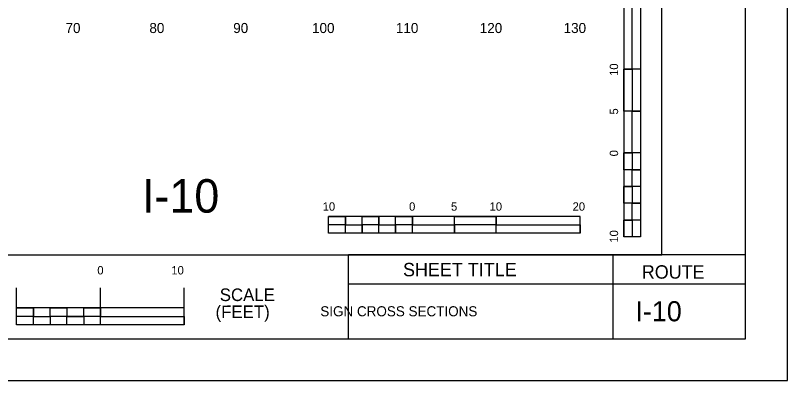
# Model space of a CAD drawing. Extents: x 2193008 to 2198143, y 1236112 to 1237864.
# Drawn here: x 2194760.6 to 2194852.7, y 1237118 to 1237161.6 of the extents above; entities that cross this region are included whole.
import ezdxf

# ---------------------------------------------------------------- set-up
doc = ezdxf.new("R2010")
doc.units = 0
for name, color, linetype in [('ANNO-SHT', 7, 'Continuous'), ('ANNO-SYMB', 7, 'Continuous'), ('ANNO-TXT', 7, 'Continuous'), ('Level 1', 7, 'Continuous'), ('Level 33', 7, 'Continuous'), ('Level 6', 7, 'Continuous'), ('LIMT-CSLINE', 7, 'Continuous'), ('M-ROADS', 7, 'Continuous'), ('SHT-BNDRY', 7, 'Continuous')]:
    doc.layers.add(name, color=color, linetype=linetype)

msp = doc.modelspace()

# ---------------------------------------------------------------- linework, layer by layer
msp.add_lwpolyline([(2194537.688, 1237133.046), (2194837.688, 1237133.046), (2194837.688, 1237323.046), (2194537.688, 1237323.046)], close=True)
at = {"layer": 'ANNO-SYMB'}
for p, q in [((2194760.755, 1237124.7), (2194760.755, 1237129.1)), ((2194770.755, 1237124.7), (2194770.755, 1237129.1)), ((2194770.755, 1237124.7), (2194770.755, 1237129.1)), ((2194770.755, 1237124.7), (2194770.755, 1237129.1)), ((2194780.755, 1237124.7), (2194780.755, 1237129.1)), ((2194780.755, 1237126.7), (2194760.755, 1237126.7)), ((2194762.755, 1237125.7), (2194762.755, 1237126.7)), ((2194762.755, 1237125.7), (2194762.755, 1237126.7)), ((2194770.755, 1237125.7), (2194770.755, 1237126.7)), ((2194770.755, 1237125.7), (2194770.755, 1237126.7)), ((2194770.755, 1237125.7), (2194770.755, 1237126.7)), ((2194770.755, 1237125.7), (2194766.755, 1237125.7)), ((2194780.755, 1237124.7), (2194780.755, 1237125.7)), ((2194780.755, 1237124.7), (2194780.755, 1237125.7)), ((2194780.755, 1237124.7), (2194780.755, 1237125.7)), ((2194780.755, 1237124.7), (2194760.755, 1237124.7))]:
    msp.add_line(p, q, dxfattribs=at)
for points in [[(2194760.755, 1237126.7), (2194762.755, 1237126.7), (2194762.755, 1237125.7), (2194760.755, 1237125.7)], [(2194764.755, 1237126.7), (2194766.755, 1237126.7), (2194766.755, 1237125.7), (2194764.755, 1237125.7)], [(2194768.755, 1237126.7), (2194770.755, 1237126.7), (2194770.755, 1237125.7), (2194768.755, 1237125.7)], [(2194762.755, 1237125.7), (2194764.755, 1237125.7), (2194764.755, 1237124.7), (2194762.755, 1237124.7)], [(2194766.755, 1237125.7), (2194768.755, 1237125.7), (2194768.755, 1237124.7), (2194766.755, 1237124.7)], [(2194770.755, 1237125.7), (2194780.755, 1237125.7), (2194780.755, 1237124.7), (2194770.755, 1237124.7)]]:
    msp.add_lwpolyline(points, close=True, dxfattribs=at)
at = {"layer": 'ANNO-TXT'}
for p, q in [((2194800.351, 1237129.575), (2194831.879, 1237129.575)), ((2194831.879, 1237129.575), (2194847.691, 1237129.575))]:
    msp.add_line(p, q, dxfattribs=at)
at = {"layer": 'Level 1'}
for p, q in [((2194833.16, 1237165.195), (2194833.16, 1237135.195)), ((2194833.16, 1237165.195), (2194833.16, 1237135.195)), ((2194835.16, 1237165.195), (2194835.16, 1237155.195)), ((2194835.16, 1237165.195), (2194835.16, 1237135.195)), ((2194835.16, 1237165.195), (2194835.16, 1237155.195)), ((2194835.16, 1237165.195), (2194835.16, 1237135.195)), ((2194834.16, 1237155.195), (2194833.16, 1237155.195)), ((2194835.16, 1237155.195), (2194833.16, 1237155.195)), ((2194834.16, 1237155.195), (2194833.16, 1237155.195)), ((2194835.16, 1237155.195), (2194833.16, 1237155.195)), ((2194834.16, 1237155.195), (2194834.16, 1237150.195)), ((2194834.16, 1237155.195), (2194834.16, 1237150.195)), ((2194835.16, 1237150.195), (2194833.16, 1237150.195)), ((2194835.16, 1237150.195), (2194833.16, 1237150.195)), ((2194835.16, 1237150.195), (2194834.16, 1237150.195)), ((2194835.16, 1237150.195), (2194834.16, 1237150.195)), ((2194835.16, 1237150.195), (2194835.16, 1237145.195)), ((2194835.16, 1237150.195), (2194835.16, 1237145.195)), ((2194834.16, 1237145.195), (2194833.16, 1237145.195)), ((2194835.16, 1237145.195), (2194833.16, 1237145.195)), ((2194834.16, 1237145.195), (2194833.16, 1237145.195)), ((2194835.16, 1237145.195), (2194833.16, 1237145.195)), ((2194834.16, 1237145.195), (2194834.16, 1237143.195)), ((2194834.16, 1237145.195), (2194834.16, 1237143.195)), ((2194835.16, 1237143.195), (2194834.16, 1237143.195)), ((2194835.16, 1237143.195), (2194834.16, 1237143.195)), ((2194835.16, 1237143.195), (2194835.16, 1237141.195)), ((2194835.16, 1237143.195), (2194835.16, 1237141.195)), ((2194834.16, 1237141.195), (2194833.16, 1237141.195)), ((2194834.16, 1237141.195), (2194833.16, 1237141.195)), ((2194834.16, 1237141.195), (2194834.16, 1237139.195)), ((2194834.16, 1237141.195), (2194834.16, 1237139.195)), ((2194835.16, 1237139.195), (2194834.16, 1237139.195)), ((2194835.16, 1237139.195), (2194834.16, 1237139.195)), ((2194835.16, 1237139.195), (2194835.16, 1237137.195)), ((2194835.16, 1237139.195), (2194835.16, 1237137.195)), ((2194827.956, 1237137.63), (2194797.956, 1237137.63)), ((2194797.956, 1237135.63), (2194797.956, 1237137.63)), ((2194827.956, 1237137.63), (2194797.956, 1237137.63)), ((2194797.956, 1237135.63), (2194797.956, 1237137.63)), ((2194799.956, 1237136.63), (2194799.956, 1237137.63)), ((2194799.956, 1237136.63), (2194799.956, 1237137.63)), ((2194803.956, 1237136.63), (2194803.956, 1237137.63)), ((2194803.956, 1237136.63), (2194803.956, 1237137.63)), ((2194807.956, 1237136.63), (2194807.956, 1237137.63)), ((2194807.956, 1237135.63), (2194807.956, 1237137.63)), ((2194807.956, 1237136.63), (2194807.956, 1237137.63)), ((2194807.956, 1237135.63), (2194807.956, 1237137.63)), ((2194812.956, 1237135.63), (2194812.956, 1237137.63)), ((2194812.956, 1237135.63), (2194812.956, 1237137.63)), ((2194817.956, 1237136.63), (2194817.956, 1237137.63)), ((2194817.956, 1237135.63), (2194817.956, 1237137.63)), ((2194817.956, 1237136.63), (2194817.956, 1237137.63)), ((2194817.956, 1237135.63), (2194817.956, 1237137.63)), ((2194827.956, 1237135.63), (2194827.956, 1237137.63)), ((2194827.956, 1237135.63), (2194827.956, 1237137.63)), ((2194834.16, 1237137.195), (2194833.16, 1237137.195)), ((2194834.16, 1237137.195), (2194833.16, 1237137.195)), ((2194834.16, 1237137.195), (2194834.16, 1237135.195)), ((2194834.16, 1237137.195), (2194834.16, 1237135.195)), ((2194799.956, 1237136.63), (2194797.956, 1237136.63)), ((2194799.956, 1237136.63), (2194797.956, 1237136.63)), ((2194801.956, 1237135.63), (2194801.956, 1237136.63)), ((2194803.956, 1237136.63), (2194801.956, 1237136.63)), ((2194801.956, 1237135.63), (2194801.956, 1237136.63)), ((2194803.956, 1237136.63), (2194801.956, 1237136.63)), ((2194805.956, 1237135.63), (2194805.956, 1237136.63)), ((2194807.956, 1237136.63), (2194805.956, 1237136.63)), ((2194805.956, 1237135.63), (2194805.956, 1237136.63)), ((2194807.956, 1237136.63), (2194805.956, 1237136.63)), ((2194812.956, 1237135.63), (2194812.956, 1237136.63)), ((2194817.956, 1237136.63), (2194812.956, 1237136.63)), ((2194812.956, 1237135.63), (2194812.956, 1237136.63)), ((2194817.956, 1237136.63), (2194812.956, 1237136.63)), ((2194827.956, 1237135.63), (2194797.956, 1237135.63)), ((2194827.956, 1237135.63), (2194797.956, 1237135.63)), ((2194801.956, 1237135.63), (2194799.956, 1237135.63)), ((2194801.956, 1237135.63), (2194799.956, 1237135.63)), ((2194805.956, 1237135.63), (2194803.956, 1237135.63)), ((2194805.956, 1237135.63), (2194803.956, 1237135.63)), ((2194812.956, 1237135.63), (2194807.956, 1237135.63)), ((2194812.956, 1237135.63), (2194807.956, 1237135.63)), ((2194827.956, 1237135.63), (2194817.956, 1237135.63)), ((2194827.956, 1237135.63), (2194817.956, 1237135.63)), ((2194835.16, 1237135.195), (2194833.16, 1237135.195)), ((2194835.16, 1237135.195), (2194833.16, 1237135.195))]:
    msp.add_line(p, q, dxfattribs=at)
for points in [[(2194834.16, 1237155.195), (2194834.16, 1237165.195), (2194835.16, 1237165.195), (2194835.16, 1237155.195)], [(2194834.16, 1237155.195), (2194834.16, 1237165.195), (2194835.16, 1237165.195), (2194835.16, 1237155.195)], [(2194833.16, 1237150.195), (2194833.16, 1237155.195), (2194834.16, 1237155.195), (2194834.16, 1237150.195)], [(2194833.16, 1237150.195), (2194833.16, 1237155.195), (2194834.16, 1237155.195), (2194834.16, 1237150.195)], [(2194834.16, 1237145.195), (2194834.16, 1237150.195), (2194835.16, 1237150.195), (2194835.16, 1237145.195)], [(2194834.16, 1237145.195), (2194834.16, 1237150.195), (2194835.16, 1237150.195), (2194835.16, 1237145.195)], [(2194833.16, 1237143.195), (2194833.16, 1237145.195), (2194834.16, 1237145.195), (2194834.16, 1237143.195)], [(2194833.16, 1237143.195), (2194833.16, 1237145.195), (2194834.16, 1237145.195), (2194834.16, 1237143.195)], [(2194834.16, 1237141.195), (2194834.16, 1237143.195), (2194835.16, 1237143.195), (2194835.16, 1237141.195)], [(2194834.16, 1237141.195), (2194834.16, 1237143.195), (2194835.16, 1237143.195), (2194835.16, 1237141.195)], [(2194833.16, 1237139.195), (2194833.16, 1237141.195), (2194834.16, 1237141.195), (2194834.16, 1237139.195)], [(2194833.16, 1237139.195), (2194833.16, 1237141.195), (2194834.16, 1237141.195), (2194834.16, 1237139.195)], [(2194834.16, 1237137.195), (2194834.16, 1237139.195), (2194835.16, 1237139.195), (2194835.16, 1237137.195)], [(2194834.16, 1237137.195), (2194834.16, 1237139.195), (2194835.16, 1237139.195), (2194835.16, 1237137.195)], [(2194797.956, 1237137.63), (2194799.956, 1237137.63), (2194799.956, 1237136.63), (2194797.956, 1237136.63)], [(2194797.956, 1237137.63), (2194799.956, 1237137.63), (2194799.956, 1237136.63), (2194797.956, 1237136.63)], [(2194801.956, 1237137.63), (2194803.956, 1237137.63), (2194803.956, 1237136.63), (2194801.956, 1237136.63)], [(2194801.956, 1237137.63), (2194803.956, 1237137.63), (2194803.956, 1237136.63), (2194801.956, 1237136.63)], [(2194805.956, 1237137.63), (2194807.956, 1237137.63), (2194807.956, 1237136.63), (2194805.956, 1237136.63)], [(2194805.956, 1237137.63), (2194807.956, 1237137.63), (2194807.956, 1237136.63), (2194805.956, 1237136.63)], [(2194812.956, 1237137.63), (2194817.956, 1237137.63), (2194817.956, 1237136.63), (2194812.956, 1237136.63)], [(2194812.956, 1237137.63), (2194817.956, 1237137.63), (2194817.956, 1237136.63), (2194812.956, 1237136.63)], [(2194833.16, 1237135.195), (2194833.16, 1237137.195), (2194834.16, 1237137.195), (2194834.16, 1237135.195)], [(2194833.16, 1237135.195), (2194833.16, 1237137.195), (2194834.16, 1237137.195), (2194834.16, 1237135.195)], [(2194799.956, 1237136.63), (2194801.956, 1237136.63), (2194801.956, 1237135.63), (2194799.956, 1237135.63)], [(2194799.956, 1237136.63), (2194801.956, 1237136.63), (2194801.956, 1237135.63), (2194799.956, 1237135.63)], [(2194803.956, 1237136.63), (2194805.956, 1237136.63), (2194805.956, 1237135.63), (2194803.956, 1237135.63)], [(2194803.956, 1237136.63), (2194805.956, 1237136.63), (2194805.956, 1237135.63), (2194803.956, 1237135.63)], [(2194807.956, 1237136.63), (2194812.956, 1237136.63), (2194812.956, 1237135.63), (2194807.956, 1237135.63)], [(2194807.956, 1237136.63), (2194812.956, 1237136.63), (2194812.956, 1237135.63), (2194807.956, 1237135.63)], [(2194817.956, 1237136.63), (2194827.956, 1237136.63), (2194827.956, 1237135.63), (2194817.956, 1237135.63)], [(2194817.956, 1237136.63), (2194827.956, 1237136.63), (2194827.956, 1237135.63), (2194817.956, 1237135.63)]]:
    msp.add_lwpolyline(points, close=True, dxfattribs=at)
at = {"layer": 'Level 6'}
msp.add_line((2194847.691, 1237133.046), (2194800.351, 1237133.046), dxfattribs=at)
at = {"layer": 'M-ROADS'}
msp.add_lwpolyline([(2194512.691, 1237118.036), (2194852.691, 1237118.036), (2194852.691, 1237338.036), (2194512.691, 1237338.036)], close=True, dxfattribs=at)
at = {"layer": 'SHT-BNDRY'}
for p, q in [((2194800.351, 1237123.036), (2194800.351, 1237133.046)), ((2194831.879, 1237123.036), (2194831.879, 1237133.046))]:
    msp.add_line(p, q, dxfattribs=at)
msp.add_lwpolyline([(2194525.191, 1237123.036), (2194847.691, 1237123.036), (2194847.691, 1237333.036), (2194525.191, 1237333.036)], close=True, dxfattribs=at)

# ---------------------------------------------------------------- texts
at = {"layer": 'ANNO-SHT'}
for s, height, p in [(' I-10 ', 2.4, (2194833.654, 1237125.106)), ('          SIGN CROSS SECTIONS          ', 1.2, (2194792.515, 1237125.706))]:
    msp.add_text(s, height=height, rotation=360, dxfattribs=at).set_placement(p)
at = {"layer": 'ANNO-SYMB'}
for s, height, p in [('0', 1, (2194770.382, 1237130.7)), ('0', 1, (2194770.382, 1237130.7)), ('0', 1, (2194770.382, 1237130.7)), (' 10', 0.9991, (2194778.837, 1237130.7)), ('SCALE', 1.4994, (2194784.981, 1237127.522)), ('(FEET)', 1.4994, (2194784.48, 1237125.493))]:
    msp.add_text(s, height=height, rotation=0.0572, dxfattribs=at).set_placement(p)
at = {"layer": 'ANNO-TXT'}
for s, p in [('SHEET TITLE', (2194806.837, 1237130.478)), ('ROUTE', (2194835.31, 1237130.197))]:
    msp.add_text(s, height=1.6, dxfattribs=at).set_placement(p)
at = {"layer": 'Level 1'}
for s, height, rotation, p in [('10', 0.9991, 90.0572, (2194832.486, 1237154.395)), ('10', 0.9991, 90.0572, (2194832.486, 1237154.395)), ('5', 1, 90.0572, (2194832.486, 1237149.78)), ('5', 1, 90.0572, (2194832.486, 1237149.78)), ('0', 1, 90.0572, (2194832.486, 1237144.795)), ('0', 1, 90.0572, (2194832.486, 1237144.795)), ('10', 0.9991, 0.0572, (2194797.256, 1237138.305)), ('10', 0.9991, 0.0572, (2194797.256, 1237138.305)), ('0', 1, 0.0572, (2194807.556, 1237138.304)), ('0', 1, 0.0572, (2194807.556, 1237138.304)), ('5', 0.999, 0.0572, (2194812.557, 1237138.304)), ('5', 0.999, 0.0572, (2194812.557, 1237138.304)), ('10', 0.9991, 0.0572, (2194817.156, 1237138.305)), ('10', 0.9991, 0.0572, (2194817.156, 1237138.305)), ('20', 0.9991, 0.0572, (2194827.056, 1237138.305)), ('20', 0.9991, 0.0572, (2194827.056, 1237138.305)), ('10', 0.9991, 90.0572, (2194832.486, 1237134.495)), ('10', 0.9991, 90.0572, (2194832.486, 1237134.495))]:
    msp.add_text(s, height=height, rotation=rotation, dxfattribs=at).set_placement(p)
at = {"layer": 'Level 33'}
msp.add_text('I-10', height=3.9977, rotation=360, dxfattribs=at).set_placement((2194775.712, 1237138.073))
at = {"layer": 'LIMT-CSLINE'}
for s, p in [('70', (2194766.587, 1237159.506)), ('80', (2194776.587, 1237159.506)), ('90', (2194786.587, 1237159.506)), ('100', (2194795.987, 1237159.506)), ('110', (2194805.987, 1237159.506)), ('120', (2194815.987, 1237159.506)), ('130', (2194825.987, 1237159.506))]:
    msp.add_text(s, height=1.2, dxfattribs=at).set_placement(p)

doc.saveas('drawing.dxf')
